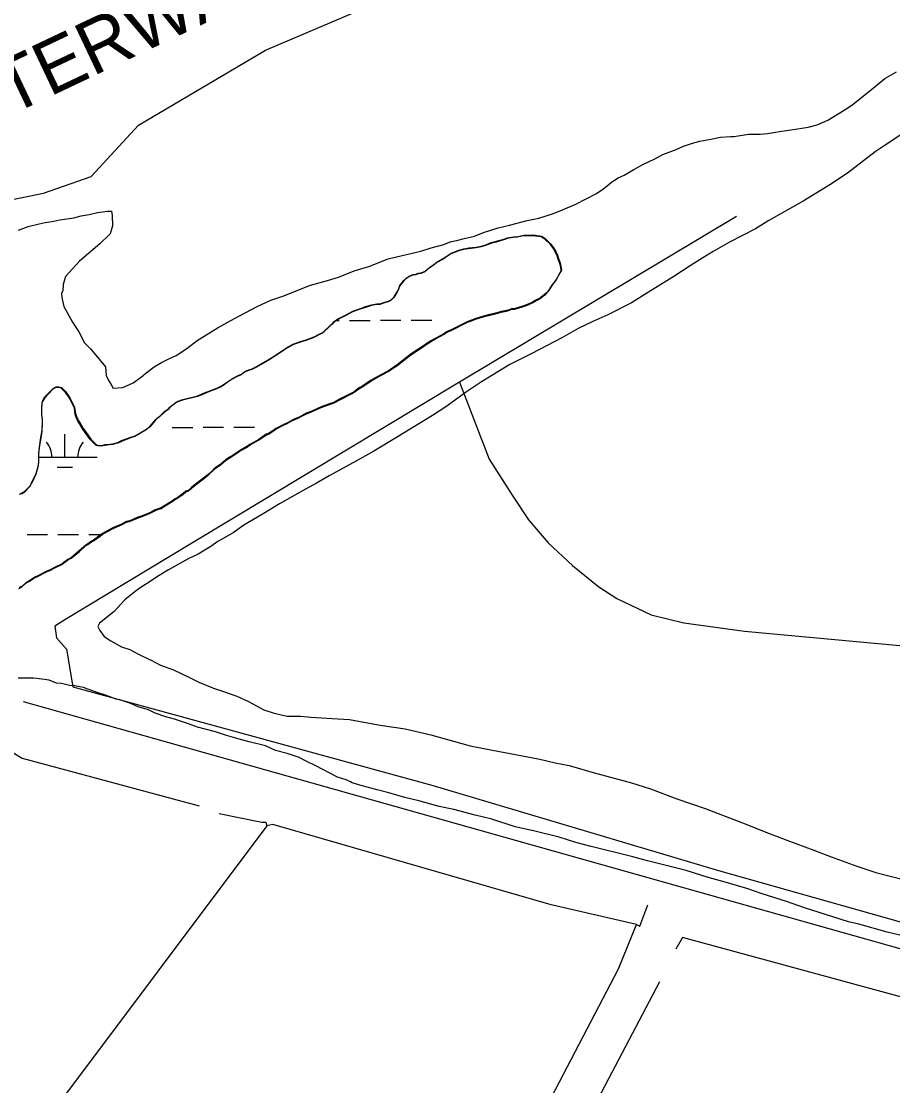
# Model space of a CAD drawing. Extents: x 3297716 to 3335574, y 688621 to 713991.
# Drawn here: x 3308995 to 3310350, y 704031 to 705686 of the extents above; entities that cross this region are included whole.
import ezdxf

# ---------------------------------------------------------------- set-up
doc = ezdxf.new("R2010")
doc.units = 0
for name, color, linetype in [('V-RIVR-IDEN', 7, 'Continuous'), ('V-ROAD-CNTR', 7, 'Continuous'), ('V-SITE-VEGE', 7, 'Continuous'), ('V-TOPO-SHOR', 7, 'Continuous'), ('V-WETL-SWMP', 7, 'Continuous')]:
    doc.layers.add(name, color=color, linetype=linetype)

msp = doc.modelspace()

# ---------------------------------------------------------------- linework, layer by layer
at = {"layer": 'V-ROAD-CNTR'}
msp.add_lwpolyline([(3308997.5, 704628.7), (3311654.5, 703880.2), (3313377.5, 703404.9)], dxfattribs=at)
at = {"layer": 'V-SITE-VEGE'}
for points in [[(3309912.5, 705436.2), (3309922.9, 705443), (3309932.3, 705447), (3309947.3, 705456.1), (3309948.3, 705456.7), (3309961.5, 705463.6), (3309980.3, 705472.4), (3309992.5, 705479.2), (3310013.3, 705487.1), (3310024.6, 705492), (3310038.8, 705497), (3310050.1, 705500), (3310067.1, 705503.1), (3310082.3, 705506.2), (3310098.4, 705507.4), (3310103.1, 705507.5), (3310116.4, 705509.6), (3310125.9, 705510.7), (3310143.9, 705511), (3310155.2, 705512.1), (3310174.2, 705515.2), (3310192.2, 705517.4), (3310218.7, 705521.6), (3310232.8, 705525.6), (3310248.9, 705532.5), (3310274.3, 705548.1), (3310286.5, 705555.8), (3310314.6, 705578.1), (3310325.8, 705587.8), (3310338, 705597.4), (3310355.9, 705608.1)], [(3310375.3, 705518.3), (3310336.8, 705493), (3310322.7, 705483.3), (3310279.6, 705450.4), (3310252.3, 705432), (3310211, 705406.7), (3310157.3, 705376.4), (3310136.6, 705363.8), (3310096.2, 705343.2), (3310070.8, 705328.6), (3310050.5, 705315.9), (3310035, 705306.2), (3310009.7, 705289.7), (3309970.2, 705265.4), (3309943.9, 705248.8), (3309907.2, 705230.2), (3309883.6, 705219.5), (3309861, 705208.7), (3309835.6, 705194), (3309788.5, 705169.6), (3309754.6, 705152.9), (3309710.4, 705125.7), (3309687, 705110.2), (3309655.1, 705086.9), (3309634.4, 705073.3), (3309578, 705039.2), (3309543.2, 705017.8), (3309521.6, 705006.1), (3309473.6, 704979.7), (3309453.8, 704968.1), (3309432.2, 704956.3), (3309396.4, 704935.9), (3309371, 704920.3), (3309341, 704902.7), (3309324, 704891.1), (3309300.5, 704877.5), (3309289.3, 704869.7), (3309269.5, 704858), (3309255.4, 704851.1), (3309223.4, 704833.6), (3309206.5, 704822.9), (3309193.3, 704814.1), (3309181.1, 704806.4), (3309171.7, 704799.6), (3309155.8, 704787), (3309149.3, 704780.2), (3309139, 704768.7), (3309116.5, 704750.3), (3309113.7, 704745.5), (3309116.7, 704738.9), (3309123.5, 704729.6), (3309134, 704723.1), (3309150.3, 704713.8), (3309163.6, 704709.3), (3309176.1, 704702.8), (3309195.2, 704693.7), (3309195.6, 704693.4), (3309211.4, 704685.4), (3309231.5, 704678.1), (3309256.3, 704666.1), (3309270.7, 704658.8), (3309293.6, 704649.6), (3309308.9, 704644.2), (3309329.8, 704636.9), (3309348, 704628.6), (3309371.9, 704615.7), (3309388.1, 704610.3), (3309403.4, 704606.7), (3309408.1, 704605.8), (3309429, 704606.1), (3309445.2, 704604.5), (3309478.4, 704602.2), (3309505, 704600.7), (3309552.6, 704591.9), (3309591.6, 704585.9), (3309631.6, 704577), (3309692.6, 704559.9), (3309727.8, 704552.8)], [(3308990.4, 705361.4), (3308997, 705364.3), (3309005.5, 705367.3), (3309022.5, 705371.4), (3309032, 705373.4), (3309045.2, 705375.5), (3309054.7, 705377.5), (3309076.5, 705380.7), (3309087.8, 705383.7), (3309100.1, 705385.8), (3309113.4, 705388.9), (3309128.5, 705391), (3309135.1, 705391.1), (3309136.2, 705384.5), (3309136.4, 705368.4), (3309132.8, 705356), (3309116.9, 705340.5), (3309085.1, 705313.5), (3309063.6, 705289.4), (3309060, 705277), (3309059.2, 705267.5), (3309057.4, 705263.7), (3309057.5, 705257.1), (3309059.1, 705249.9), (3309060.6, 705242.9), (3309074.2, 705218.4), (3309083.9, 705203.4), (3309092.7, 705186.5), (3309102.4, 705177.1), (3309115.9, 705161.2), (3309125.6, 705149), (3309126.7, 705135.7), (3309129.7, 705129.1), (3309135.5, 705119.7), (3309137.5, 705116), (3309152.6, 705117.2), (3309168.7, 705124), (3309181.8, 705133.7), (3309188.3, 705139.5), (3309201.5, 705149.2), (3309212.8, 705156), (3309223.1, 705160.9), (3309229.7, 705163.9), (3309235.4, 705166.8), (3309252.3, 705177.5), (3309268.2, 705190.1), (3309301.1, 705210.5), (3309326.5, 705224.2), (3309361.4, 705242.8), (3309383, 705252.6), (3309402.9, 705259.5), (3309430.2, 705270.4), (3309444.3, 705276.3), (3309470.8, 705283.3), (3309487.8, 705288.3), (3309512.3, 705298.2), (3309535, 705305.2), (3309565.2, 705317.1), (3309586.9, 705322.1), (3309616.2, 705329.2), (3309632.3, 705334.2), (3309652.1, 705339.3), (3309663.5, 705344.2), (3309672, 705345.3), (3309681.4, 705348.2), (3309699.4, 705352.3), (3309713.5, 705358.2), (3309736.2, 705365.2), (3309754.2, 705369.3), (3309781.6, 705376.4), (3309799.5, 705380.4), (3309822.2, 705387.4), (3309836.3, 705393.3), (3309857.1, 705402.2), (3309889.1, 705418.8), (3309899.4, 705425.6), (3309906, 705430.4), (3309912.5, 705436.2)], [(3309206.9, 704927.4), (3309212, 704928.8), (3309215.9, 704931.4), (3309228, 704938.7), (3309233.8, 704942.7), (3309238.3, 704945.3), (3309246.6, 704951.2), (3309250.4, 704954.5), (3309253.6, 704955.9), (3309258.7, 704959.8), (3309262.5, 704963.1), (3309280.4, 704977), (3309286.8, 704982.2), (3309293.2, 704988.1), (3309297.6, 704992.1), (3309304.7, 704996.7), (3309312.3, 705003.3), (3309318.1, 705007.3), (3309323.8, 705010.6), (3309333.4, 705017.2), (3309344.9, 705023.8), (3309350.7, 705027.8), (3309363.5, 705035.1), (3309375, 705043), (3309378.9, 705044.4), (3309385.3, 705048.3), (3309390.4, 705052.3), (3309402.6, 705058.3), (3309408.3, 705061), (3309415.4, 705065), (3309419.9, 705067), (3309426.3, 705069.7), (3309430.1, 705071.7), (3309437.2, 705075.6), (3309446.2, 705079), (3309460.9, 705085.7), (3309473.8, 705090.4), (3309481.5, 705093.1), (3309491.1, 705098.4), (3309509.1, 705107.7), (3309512.3, 705109.7), (3309519.9, 705115), (3309525.7, 705118.3), (3309538.5, 705126.9), (3309552.6, 705134.9), (3309565.4, 705141.6), (3309573.7, 705147.5), (3309578.8, 705150.8), (3309600.5, 705167.9), (3309621.6, 705181.8), (3309624.2, 705183.8), (3309632.5, 705189.1), (3309638.9, 705192.4), (3309652.4, 705199.8), (3309655.6, 705202.4), (3309662, 705205.1), (3309688.9, 705218.4), (3309694.7, 705220.4), (3309701.1, 705223.1), (3309716.6, 705227.9), (3309732, 705231.3), (3309741, 705234.1), (3309751.3, 705236.2), (3309756.5, 705238.2), (3309762.3, 705238.9), (3309767.4, 705240.3), (3309775.8, 705243), (3309782.8, 705245.7), (3309789.2, 705248.4), (3309795.6, 705252.3), (3309798.9, 705253.7), (3309802.1, 705255.7), (3309805.2, 705258.3), (3309810.4, 705262.3), (3309814.2, 705266.2), (3309816.1, 705269.5), (3309818, 705272.1), (3309820.5, 705276), (3309826.2, 705283.2), (3309828.7, 705287.7), (3309830.6, 705291.6), (3309834.4, 705298.2), (3309833.6, 705304), (3309832.2, 705309.8), (3309830.2, 705314.9), (3309827.5, 705323.3), (3309825.5, 705327.1), (3309822.2, 705332.9), (3309817.6, 705339.3), (3309809, 705347.5), (3309803.2, 705351.3), (3309790.2, 705353), (3309776, 705352.8), (3309766.4, 705350.7), (3309759.9, 705350), (3309750.2, 705348.6), (3309747, 705347.2), (3309739.3, 705345.2), (3309733.5, 705343.1), (3309725.2, 705341.1), (3309716.8, 705337.7)], [(3309716.8, 705337.7), (3309709.7, 705335.7), (3309702, 705334.3), (3309690.4, 705332.8), (3309682.7, 705331.4), (3309674.9, 705329.3), (3309671.1, 705328), (3309662.7, 705324.6), (3309654.4, 705319.3), (3309650.6, 705316.7), (3309641, 705311.3), (3309635.2, 705306.7), (3309629.5, 705302.8), (3309622.5, 705296.8), (3309616, 705294.2), (3309612.2, 705293.5), (3309607.7, 705292.1), (3309603.8, 705291.4), (3309598.7, 705289.4), (3309592.9, 705286.1), (3309589.1, 705282.1), (3309582.7, 705274.3), (3309580.9, 705268.4), (3309579, 705264.5), (3309574, 705256.7), (3309570.2, 705252.8), (3309566.3, 705250.8), (3309556.7, 705247.4), (3309552.2, 705246), (3309547, 705245.9), (3309539.3, 705244.5), (3309528.3, 705241.1), (3309525.1, 705239.8), (3309509.7, 705234.4), (3309499.4, 705229.1), (3309492.4, 705225.1), (3309486.6, 705222.4), (3309480.9, 705218.4), (3309478.3, 705215.2), (3309475.8, 705213.2), (3309463, 705201.4), (3309458.6, 705199.4), (3309449.6, 705194.7), (3309437.4, 705190), (3309430.3, 705187.9), (3309418.1, 705183.9), (3309408.5, 705178.6), (3309390.6, 705166.7), (3309378.4, 705158.7), (3309359.2, 705148.1), (3309353.4, 705144.8), (3309348.3, 705143.4), (3309341.9, 705140.7), (3309336.8, 705136.8), (3309330.3, 705134.1), (3309322.6, 705130.1), (3309315, 705124.8), (3309310.5, 705121.5), (3309305.4, 705118.2), (3309298.3, 705114.9), (3309284.8, 705109.5), (3309277.8, 705106.8)], [(3309277.8, 705106.8), (3309268.8, 705102.8), (3309245.6, 705097.3), (3309236.6, 705093.9), (3309228.3, 705087.9), (3309225.1, 705085.3), (3309223.2, 705082.7), (3309217.5, 705078.7), (3309209.8, 705071.5), (3309206, 705068.9), (3309203.5, 705066.2), (3309194.6, 705055.8), (3309188.8, 705051.2), (3309171.5, 705040.6), (3309164.5, 705038.5), (3309150.3, 705033.1), (3309144.6, 705030.4), (3309140.1, 705029.1), (3309136.8, 705028.4), (3309131.7, 705027.7), (3309124.6, 705026.9), (3309121.4, 705026.2), (3309116.9, 705025.5), (3309111, 705026.7), (3309106.4, 705031.2), (3309102.5, 705035.6), (3309093.9, 705047.1), (3309090.6, 705052.2), (3309085.3, 705061.2), (3309083.3, 705063.8), (3309080, 705070.8), (3309078.6, 705075.3), (3309077.2, 705085), (3309072.5, 705094.6), (3309070.5, 705098.4), (3309067.9, 705102.9), (3309063.2, 705109.3), (3309056.7, 705115.7), (3309052.8, 705116.9), (3309048.3, 705116.8), (3309043.8, 705114.2), (3309031.1, 705101.1), (3309027.3, 705094.6), (3309026.7, 705091.3), (3309026.2, 705083.6), (3309026.3, 705074.5), (3309027.1, 705066.1), (3309027.1, 705061.6), (3309026.7, 705049.3), (3309024.3, 705035.1), (3309023.2, 705026.6), (3309022.6, 705023.4), (3309021.4, 705013.1), (3309021.6, 705000.1), (3309020.4, 704993), (3309017.4, 704982), (3309012.4, 704971.6), (3309009.9, 704967), (3309008, 704963.1), (3308999.1, 704953.9), (3308994.6, 704951.3)], [(3308991, 704804.6), (3308994.9, 704806.5), (3309001.9, 704812.5), (3309007.6, 704815.8), (3309015.3, 704821.1), (3309019.8, 704823.1), (3309033.9, 704830.4), (3309039.1, 704832.4), (3309046.7, 704836.4), (3309057.6, 704841.8), (3309060.2, 704843.7), (3309066.6, 704848.3), (3309072.4, 704851.7), (3309084.5, 704861.5), (3309094.7, 704870.7), (3309097.9, 704872.7), (3309103.6, 704876.7), (3309106.8, 704878.7), (3309117.1, 704886), (3309120.2, 704888.6), (3309128.6, 704893.2), (3309137.5, 704897.9), (3309151.7, 704903.9), (3309158.1, 704907.3), (3309163.2, 704908.6), (3309175.4, 704914), (3309181.2, 704916), (3309190.2, 704919.4), (3309196, 704922), (3309202.4, 704925.4), (3309206.9, 704927.4)], [(3309591.3, 704479.6), (3309566.5, 704486.8), (3309548.4, 704491.3), (3309524.6, 704497.5), (3309509.4, 704502.1), (3309506.5, 704503.9), (3309499.8, 704506.6), (3309486.4, 704511.2), (3309453, 704528.7), (3309437.7, 704536.1), (3309427.1, 704541.6), (3309408.1, 704547.9), (3309390, 704552.4), (3309374.7, 704559.8), (3309349, 704566), (3309335.6, 704569.6), (3309313.7, 704575.9), (3309296.5, 704581.3), (3309268.9, 704588.5), (3309254.6, 704594), (3309232.7, 704601.2), (3309219.3, 704604.8), (3309203.1, 704610.3), (3309192.6, 704615.8), (3309176.4, 704620.3), (3309164.9, 704625.8), (3309147.7, 704631.2), (3309142, 704632.1), (3309125.8, 704638.5), (3309114.4, 704642.1), (3309098, 704648), (3309091.5, 704650.3), (3309077.2, 704652.9), (3309069.6, 704653.8), (3309057.2, 704656.4), (3309049.6, 704657.3), (3309038.2, 704661.8), (3309030.5, 704662.7), (3309018.2, 704664.4), (3309013.4, 704665.2), (3308989.7, 704664.9)], [(3309727.8, 704552.8), (3309774.4, 704544.1), (3309801, 704538.8), (3309824.9, 704533.5), (3309846.7, 704529), (3309883.9, 704518.2), (3309943.9, 704502.1), (3309973.5, 704493), (3310014.5, 704477.5), (3310058.4, 704462.1), (3310116.6, 704440.2), (3310156.7, 704423.7), (3310185.4, 704412.8), (3310227.4, 704397.3), (3310254.1, 704387.3), (3310294.2, 704372.7), (3310323.7, 704362.7), (3310368.5, 704351.1)], [(3310368, 704263.8), (3310341.3, 704270), (3310297.4, 704282.6), (3310281.3, 704286.1), (3310212.6, 704307.9), (3310184.9, 704317.9), (3310146.8, 704329.6), (3310123, 704337.8), (3310085.8, 704348.6), (3310062.9, 704354.9), (3310028.6, 704365.8), (3309968.6, 704381), (3309945.7, 704387.3), (3309880.9, 704403.4), (3309857.1, 704409.6), (3309831.4, 704417.8), (3309791.4, 704427.6), (3309762.8, 704433.8), (3309726.6, 704445.6), (3309700.8, 704451.8), (3309667.5, 704460.8), (3309644.7, 704465.2), (3309613.2, 704474.2), (3309591.3, 704479.6)]]:
    msp.add_lwpolyline(points, dxfattribs=at)
at = {"layer": 'V-TOPO-SHOR'}
for points in [[(3308116.2, 705047.6), (3308486.6, 705214.4), (3308962.6, 705405.6), (3309029.3, 705419.1), (3309103.3, 705445.1), (3309177.2, 705524.8), (3309374.3, 705641.4), (3309661, 705763.7)], [(3310107, 705382.7), (3309676.4, 705125.4), (3309722.2, 705005.6), (3309757.9, 704949.5), (3309783.4, 704911.3), (3309814, 704875.6), (3309852.2, 704840), (3309892.9, 704806.8), (3309921, 704789), (3309974.5, 704763.5), (3310025.4, 704750.8), (3310119.7, 704738), (3310394.9, 704712.6), (3310851, 704654), (3311054.9, 704638.7), (3311125.5, 704628.2)], [(3309676.4, 705125.4), (3309261, 704875.6), (3309062.3, 704755.9), (3309047, 704745.7), (3309049.5, 704727.8), (3309064.8, 704710), (3309075, 704651.4), (3309633, 704498.5), (3310079, 704366), (3310810.3, 704159.6), (3311047.3, 704092.6)], [(3308806.8, 704487.9), (3308910.3, 704560.1), (3308929.8, 704564), (3308943.5, 704566), (3308957.1, 704564), (3308996.2, 704540.6), (3309271.4, 704466.4)], [(3309302.6, 704454.7), (3309369, 704441.1), (3309374.8, 704441.1), (3309376.8, 704435.2), (3309037.2, 703982.4), (3308724.9, 703560.8), (3308397, 703123.5)], [(3309951.6, 704281.9), (3309819, 704312.5), (3309385.9, 704437.4), (3309376.8, 704435.2)], [(3309426.6, 703260.1), (3309587.2, 703568.5), (3309923.5, 704213.1), (3309951.6, 704281.9), (3309956.6, 704279.4), (3309969.4, 704312.5)], [(3310772, 704057.7), (3310022.9, 704261.5), (3310012.7, 704243.7)], [(3309987.2, 704192.7), (3309849.6, 703930.3), (3309548.9, 703351.9), (3309490.3, 703244.8)]]:
    msp.add_lwpolyline(points, dxfattribs=at)
at = {"layer": 'V-WETL-SWMP'}
for p, q in [((3309483.9, 705221.4), (3309489.2, 705221.4)), ((3309505.2, 705221.4), (3309537.2, 705221.4)), ((3309553.2, 705221.5), (3309585.2, 705221.5)), ((3309601.2, 705221.5), (3309633.2, 705221.5)), ((3309062.4, 705008.4), (3309062.3, 705044.4)), ((3309229.4, 705055), (3309261.4, 705055)), ((3309277.4, 705055.1), (3309309.4, 705055.1)), ((3309325.4, 705055.1), (3309357.4, 705055.1)), ((3309021.9, 705008.4), (3309112.4, 705008.5)), ((3309050.4, 704993), (3309074.4, 704993)), ((3309003.6, 704888.3), (3309035.6, 704888.4)), ((3309051.6, 704888.4), (3309083.6, 704888.4)), ((3309099.6, 704888.4), (3309119.1, 704888.4))]:
    msp.add_line(p, q, dxfattribs=at)
for points in [[(3309581.3, 705269.6), (3309583.2, 705275.4), (3309589.5, 705283.3), (3309593.3, 705287.2), (3309599.1, 705290.5), (3309604.2, 705292.5), (3309608.1, 705293.2), (3309612.6, 705294.6), (3309616.4, 705295.3), (3309622.9, 705298), (3309629.9, 705303.9), (3309635.6, 705307.9), (3309641.4, 705312.5), (3309651, 705317.8), (3309654.8, 705320.4), (3309663.1, 705325.7), (3309671.5, 705329.1), (3309675.3, 705330.5), (3309683.1, 705332.5), (3309690.8, 705333.9), (3309702.4, 705335.4), (3309710.1, 705336.8), (3309717.2, 705338.8), (3309725.6, 705342.2), (3309733.9, 705344.3), (3309739.7, 705346.3), (3309747.4, 705348.4), (3309750.6, 705349.7), (3309760.3, 705351.1), (3309766.8, 705351.9), (3309776.4, 705354), (3309790.6, 705354.2), (3309803.6, 705352.4), (3309809.5, 705348.7), (3309818, 705340.4), (3309822.6, 705334), (3309825.9, 705328.2), (3309827.9, 705324.4), (3309830.6, 705316), (3309832.6, 705310.9), (3309834, 705305.1), (3309834.8, 705299.3), (3309831, 705292.8), (3309829.1, 705288.9), (3309826.6, 705284.3), (3309820.9, 705277.1), (3309818.4, 705273.2), (3309816.5, 705270.6), (3309814.6, 705267.3), (3309810.8, 705263.4), (3309805.6, 705259.4), (3309802.5, 705256.8), (3309799.3, 705254.8), (3309796.1, 705253.5), (3309789.6, 705249.5), (3309783.2, 705246.8), (3309776.2, 705244.1), (3309767.8, 705241.4), (3309762.7, 705240), (3309756.9, 705239.3), (3309751.7, 705237.3), (3309741.4, 705235.2)], [(3308991.8, 704951.1), (3308995, 704952.4), (3308999.5, 704955.1), (3309008.4, 704964.2), (3309010.3, 704968.1), (3309012.8, 704972.7), (3309017.8, 704983.1), (3309020.8, 704994.1), (3309022, 705001.3), (3309021.8, 705014.2), (3309023, 705024.5), (3309023.6, 705027.8), (3309024.7, 705036.2), (3309027.1, 705050.5), (3309027.5, 705062.7), (3309027.5, 705067.3), (3309026.7, 705075.6), (3309026.6, 705084.7), (3309027.1, 705092.5), (3309027.7, 705095.7), (3309031.5, 705102.2), (3309044.2, 705115.3), (3309048.7, 705118), (3309053.2, 705118), (3309057.1, 705116.8), (3309063.6, 705110.5), (3309068.3, 705104.1), (3309070.9, 705099.6), (3309072.9, 705095.7), (3309077.6, 705086.1), (3309079, 705076.4), (3309080.4, 705071.9), (3309083.7, 705064.9), (3309085.7, 705062.3), (3309091, 705053.4), (3309094.3, 705048.3), (3309102.9, 705036.8), (3309106.8, 705032.3), (3309111.4, 705027.8), (3309117.3, 705026.6), (3309121.8, 705027.4), (3309125, 705028.1), (3309132.1, 705028.8), (3309137.2, 705029.5), (3309140.5, 705030.2), (3309145, 705031.6), (3309150.7, 705034.3), (3309164.9, 705039.6), (3309171.9, 705041.7), (3309189.2, 705052.3), (3309195, 705056.9), (3309203.9, 705067.4), (3309206.4, 705070), (3309210.2, 705072.6), (3309217.9, 705079.9), (3309223.6, 705083.8), (3309225.5, 705086.4), (3309228.7, 705089.1), (3309237, 705095), (3309246, 705098.4), (3309269.2, 705103.9), (3309278.2, 705107.9), (3309285.2, 705110.6), (3309298.7, 705116), (3309305.8, 705119.3), (3309310.9, 705122.6), (3309315.4, 705125.9), (3309323.1, 705131.2), (3309330.7, 705135.2), (3309337.2, 705137.9), (3309342.3, 705141.9), (3309348.7, 705144.5), (3309353.8, 705145.9), (3309359.6, 705149.2), (3309378.8, 705159.9), (3309391, 705167.8), (3309408.9, 705179.7), (3309418.5, 705185), (3309430.7, 705189.1), (3309437.8, 705191.1), (3309450, 705195.8), (3309459, 705200.5), (3309463.5, 705202.5), (3309476.2, 705214.3), (3309478.7, 705216.3), (3309481.3, 705219.6), (3309487, 705223.5), (3309492.8, 705226.2), (3309499.9, 705230.2), (3309510.1, 705235.5), (3309525.5, 705240.9), (3309528.7, 705242.3), (3309539.7, 705245.7), (3309547.4, 705247.1), (3309552.6, 705247.2), (3309557.1, 705248.5), (3309566.7, 705251.9), (3309570.6, 705253.9), (3309574.4, 705257.8), (3309579.4, 705265.7), (3309581.3, 705269.6)], [(3309741.4, 705235.2), (3309732.4, 705232.5), (3309717, 705229), (3309701.5, 705224.2), (3309695.1, 705221.6), (3309689.3, 705219.5), (3309662.4, 705206.2), (3309656, 705203.5), (3309652.8, 705200.9), (3309639.3, 705193.6), (3309632.9, 705190.2), (3309624.6, 705185), (3309622, 705183), (3309600.9, 705169.1), (3309579.2, 705152), (3309574.1, 705148.6), (3309565.8, 705142.7), (3309553, 705136), (3309538.9, 705128.1), (3309526.1, 705119.5), (3309520.3, 705116.2), (3309512.7, 705110.9), (3309509.5, 705108.9), (3309491.5, 705099.6), (3309481.9, 705094.3), (3309474.2, 705091.5), (3309461.3, 705086.8), (3309446.6, 705080.1), (3309437.6, 705076.8), (3309430.6, 705072.8), (3309426.7, 705070.8), (3309420.3, 705068.1), (3309415.8, 705066.1), (3309408.7, 705062.1), (3309403, 705059.4), (3309390.8, 705053.4), (3309385.7, 705049.5), (3309379.3, 705045.5), (3309375.4, 705044.2), (3309363.9, 705036.2), (3309351.1, 705028.9), (3309345.4, 705025), (3309333.8, 705018.3), (3309324.2, 705011.7), (3309318.5, 705008.4), (3309312.7, 705004.4), (3309305.1, 704997.9), (3309298, 704993.2), (3309293.6, 704989.3), (3309287.2, 704983.4), (3309280.8, 704978.1), (3309262.9, 704964.3), (3309259.1, 704961), (3309254, 704957), (3309250.8, 704955.7), (3309247, 704952.4), (3309238.7, 704946.4), (3309234.2, 704943.8), (3309228.4, 704939.8), (3309216.3, 704932.5), (3309212.4, 704929.9), (3309207.3, 704928.5), (3309202.8, 704926.5), (3309196.4, 704923.2), (3309190.6, 704920.5), (3309181.6, 704917.1), (3309175.8, 704915.1), (3309163.6, 704909.8), (3309158.5, 704908.4), (3309152.1, 704905.1), (3309138, 704899), (3309129, 704894.4), (3309120.7, 704889.7), (3309117.5, 704887.1), (3309107.2, 704879.8), (3309104, 704877.8), (3309098.3, 704873.9), (3309095.1, 704871.9), (3309084.9, 704862.7), (3309072.8, 704852.8), (3309067, 704849.5), (3309060.6, 704844.9), (3309058.1, 704842.9), (3309047.2, 704837.6), (3309039.5, 704833.6), (3309034.3, 704831.5), (3309020.2, 704824.2), (3309015.7, 704822.2), (3309008.1, 704816.9), (3309002.3, 704813.6), (3308995.3, 704807.7), (3308991.4, 704805.7)]]:
    msp.add_lwpolyline(points, dxfattribs=at)
for centre, start, end in [((3309007.1, 705008.9), 359.2762, 40.8199), ((3309117.6, 705009), 139.2762, 180.8199)]:
    msp.add_arc(centre, 35.2, start, end, dxfattribs=at)

# ---------------------------------------------------------------- texts
at = {"layer": 'V-RIVR-IDEN'}
msp.add_text('WATERWAY', height=83, rotation=25.3514, dxfattribs=at).set_placement((3308815.6, 705463))

doc.saveas('drawing.dxf')
